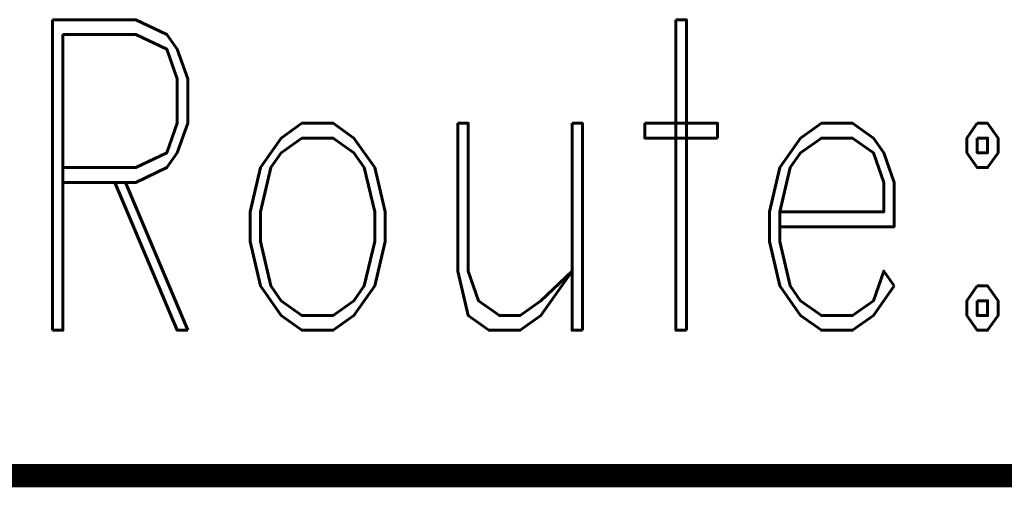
# Model space of a CAD drawing. Extents: x -2 to 113, y -136 to 16.
# Tile 523 of 541: x 90.26 to 94.59, y 4.9 to 6.96. Entities that reach past the tile are written whole.
import ezdxf
from ezdxf.enums import TextEntityAlignment as Align

# ---------------------------------------------------------------- set-up
doc = ezdxf.new("R2010")
doc.units = 0
doc.header["$MEASUREMENT"] = 0
doc.linetypes.add('SOLID', pattern=[0])
doc.layers.get('0').update_dxf_attribs({"linetype": 'SOLID'})
for name, color, linetype in [('1', 7, 'SOLID'), ('10', 7, 'SOLID'), ('11', 7, 'SOLID'), ('12', 7, 'SOLID'), ('13', 7, 'SOLID'), ('14', 7, 'SOLID'), ('15', 7, 'SOLID'), ('16', 7, 'SOLID'), ('17', 7, 'SOLID'), ('18', 7, 'SOLID'), ('19', 7, 'SOLID'), ('2', 7, 'SOLID'), ('20', 7, 'SOLID'), ('21', 7, 'SOLID'), ('22', 7, 'SOLID'), ('23', 7, 'SOLID'), ('24', 7, 'SOLID'), ('25', 7, 'SOLID'), ('26', 7, 'SOLID'), ('27', 7, 'SOLID'), ('28', 7, 'SOLID'), ('29', 7, 'SOLID'), ('3', 7, 'SOLID'), ('30', 7, 'SOLID'), ('31', 7, 'SOLID'), ('32', 7, 'SOLID'), ('33', 7, 'SOLID'), ('34', 7, 'SOLID'), ('35', 7, 'SOLID'), ('36', 7, 'SOLID'), ('37', 7, 'SOLID'), ('38', 7, 'SOLID'), ('39', 7, 'SOLID'), ('4', 7, 'SOLID'), ('40', 7, 'SOLID'), ('41', 7, 'SOLID'), ('42', 7, 'SOLID'), ('43', 7, 'SOLID'), ('44', 7, 'SOLID'), ('45', 7, 'SOLID'), ('46', 7, 'SOLID'), ('47', 7, 'SOLID'), ('48', 7, 'SOLID'), ('49', 7, 'SOLID'), ('5', 7, 'SOLID'), ('50', 7, 'SOLID'), ('51', 7, 'SOLID'), ('52', 7, 'SOLID'), ('53', 7, 'SOLID'), ('54', 7, 'SOLID'), ('55', 7, 'SOLID'), ('56', 7, 'SOLID'), ('57', 7, 'SOLID'), ('58', 7, 'SOLID'), ('59', 7, 'SOLID'), ('6', 7, 'SOLID'), ('60', 7, 'SOLID'), ('61', 7, 'SOLID'), ('62', 7, 'SOLID'), ('63', 7, 'SOLID'), ('64', 7, 'SOLID'), ('65', 7, 'SOLID'), ('66', 7, 'SOLID'), ('67', 7, 'SOLID'), ('68', 7, 'SOLID'), ('7', 7, 'SOLID'), ('8', 7, 'SOLID'), ('9', 7, 'SOLID')]:
    doc.layers.add(name, color=color, linetype=linetype)
doc.styles.add('ROMAND', font='romand', dxfattribs={"height": 1})

msp = doc.modelspace()

# ---------------------------------------------------------------- linework, layer by layer
at = {"color": 7, "linetype": 'SOLID', "const_width": 0.1029}
msp.add_lwpolyline([(-0.2175, 4.9497), (111.5472, 4.9497)], dxfattribs=at)
at = {"layer": '1', "color": 7, "linetype": 'SOLID', "const_width": 0.1029}
msp.add_lwpolyline([(-0.2175, 4.9497), (111.5472, 4.9497)], dxfattribs=at)
at = {"layer": '10', "color": 7, "linetype": 'SOLID', "const_width": 0.1029}
msp.add_lwpolyline([(-0.2175, 4.9497), (111.5472, 4.9497)], dxfattribs=at)
at = {"layer": '11', "color": 7, "linetype": 'SOLID', "const_width": 0.1029}
msp.add_lwpolyline([(-0.2175, 4.9497), (111.5472, 4.9497)], dxfattribs=at)
at = {"layer": '12', "color": 7, "linetype": 'SOLID', "const_width": 0.1029}
msp.add_lwpolyline([(-0.2175, 4.9497), (111.5472, 4.9497)], dxfattribs=at)
at = {"layer": '13', "color": 7, "linetype": 'SOLID', "const_width": 0.1029}
msp.add_lwpolyline([(-0.2175, 4.9497), (111.5472, 4.9497)], dxfattribs=at)
at = {"layer": '14', "color": 7, "linetype": 'SOLID', "const_width": 0.1029}
msp.add_lwpolyline([(-0.2175, 4.9497), (111.5472, 4.9497)], dxfattribs=at)
at = {"layer": '15', "color": 7, "linetype": 'SOLID', "const_width": 0.1029}
msp.add_lwpolyline([(-0.2175, 4.9497), (111.5472, 4.9497)], dxfattribs=at)
at = {"layer": '16', "color": 7, "linetype": 'SOLID', "const_width": 0.1029}
msp.add_lwpolyline([(-0.2175, 4.9497), (111.5472, 4.9497)], dxfattribs=at)
at = {"layer": '17', "color": 7, "linetype": 'SOLID', "const_width": 0.1029}
msp.add_lwpolyline([(-0.2175, 4.9497), (111.5472, 4.9497)], dxfattribs=at)
at = {"layer": '18', "color": 7, "linetype": 'SOLID', "const_width": 0.1029}
msp.add_lwpolyline([(-0.2175, 4.9497), (111.5472, 4.9497)], dxfattribs=at)
at = {"layer": '19', "color": 7, "linetype": 'SOLID', "const_width": 0.1029}
msp.add_lwpolyline([(-0.2175, 4.9497), (111.5472, 4.9497)], dxfattribs=at)
at = {"layer": '2', "color": 7, "linetype": 'SOLID', "const_width": 0.1029}
msp.add_lwpolyline([(-0.2175, 4.9497), (111.5472, 4.9497)], dxfattribs=at)
at = {"layer": '20', "color": 7, "linetype": 'SOLID', "const_width": 0.1029}
msp.add_lwpolyline([(-0.2175, 4.9497), (111.5472, 4.9497)], dxfattribs=at)
at = {"layer": '21', "color": 7, "linetype": 'SOLID', "const_width": 0.1029}
msp.add_lwpolyline([(-0.2175, 4.9497), (111.5472, 4.9497)], dxfattribs=at)
at = {"layer": '22', "color": 7, "linetype": 'SOLID', "const_width": 0.1029}
msp.add_lwpolyline([(-0.2175, 4.9497), (111.5472, 4.9497)], dxfattribs=at)
at = {"layer": '23', "color": 7, "linetype": 'SOLID', "const_width": 0.1029}
msp.add_lwpolyline([(-0.2175, 4.9497), (111.5472, 4.9497)], dxfattribs=at)
at = {"layer": '24', "color": 7, "linetype": 'SOLID', "const_width": 0.1029}
msp.add_lwpolyline([(-0.2175, 4.9497), (111.5472, 4.9497)], dxfattribs=at)
at = {"layer": '25', "color": 7, "linetype": 'SOLID', "const_width": 0.1029}
msp.add_lwpolyline([(-0.2175, 4.9497), (111.5472, 4.9497)], dxfattribs=at)
at = {"layer": '26', "color": 7, "linetype": 'SOLID', "const_width": 0.1029}
msp.add_lwpolyline([(-0.2175, 4.9497), (111.5472, 4.9497)], dxfattribs=at)
at = {"layer": '27', "color": 7, "linetype": 'SOLID', "const_width": 0.1029}
msp.add_lwpolyline([(-0.2175, 4.9497), (111.5472, 4.9497)], dxfattribs=at)
at = {"layer": '28', "color": 7, "linetype": 'SOLID', "const_width": 0.1029}
msp.add_lwpolyline([(-0.2175, 4.9497), (111.5472, 4.9497)], dxfattribs=at)
at = {"layer": '29', "color": 7, "linetype": 'SOLID', "const_width": 0.1029}
msp.add_lwpolyline([(-0.2175, 4.9497), (111.5472, 4.9497)], dxfattribs=at)
at = {"layer": '3', "color": 7, "linetype": 'SOLID', "const_width": 0.1029}
msp.add_lwpolyline([(-0.2175, 4.9497), (111.5472, 4.9497)], dxfattribs=at)
at = {"layer": '30', "color": 7, "linetype": 'SOLID', "const_width": 0.1029}
msp.add_lwpolyline([(-0.2175, 4.9497), (111.5472, 4.9497)], dxfattribs=at)
at = {"layer": '31', "color": 7, "linetype": 'SOLID', "const_width": 0.1029}
msp.add_lwpolyline([(-0.2175, 4.9497), (111.5472, 4.9497)], dxfattribs=at)
at = {"layer": '32', "color": 7, "linetype": 'SOLID', "const_width": 0.1029}
msp.add_lwpolyline([(-0.2175, 4.9497), (111.5472, 4.9497)], dxfattribs=at)
at = {"layer": '33', "color": 7, "linetype": 'SOLID', "const_width": 0.1029}
msp.add_lwpolyline([(-0.2175, 4.9497), (111.5472, 4.9497)], dxfattribs=at)
at = {"layer": '34', "color": 7, "linetype": 'SOLID', "const_width": 0.1029}
msp.add_lwpolyline([(-0.2175, 4.9497), (111.5472, 4.9497)], dxfattribs=at)
at = {"layer": '35', "color": 7, "linetype": 'SOLID', "const_width": 0.1029}
msp.add_lwpolyline([(-0.2175, 4.9497), (111.5472, 4.9497)], dxfattribs=at)
at = {"layer": '36', "color": 7, "linetype": 'SOLID', "const_width": 0.1029}
msp.add_lwpolyline([(-0.2175, 4.9497), (111.5472, 4.9497)], dxfattribs=at)
at = {"layer": '37', "color": 7, "linetype": 'SOLID', "const_width": 0.1029}
msp.add_lwpolyline([(-0.2175, 4.9497), (111.5472, 4.9497)], dxfattribs=at)
at = {"layer": '38', "color": 7, "linetype": 'SOLID', "const_width": 0.1029}
msp.add_lwpolyline([(-0.2175, 4.9497), (111.5472, 4.9497)], dxfattribs=at)
at = {"layer": '39', "color": 7, "linetype": 'SOLID', "const_width": 0.1029}
msp.add_lwpolyline([(-0.2175, 4.9497), (111.5472, 4.9497)], dxfattribs=at)
at = {"layer": '4', "color": 7, "linetype": 'SOLID', "const_width": 0.1029}
msp.add_lwpolyline([(-0.2175, 4.9497), (111.5472, 4.9497)], dxfattribs=at)
at = {"layer": '40', "color": 7, "linetype": 'SOLID', "const_width": 0.1029}
msp.add_lwpolyline([(-0.2175, 4.9497), (111.5472, 4.9497)], dxfattribs=at)
at = {"layer": '41', "color": 7, "linetype": 'SOLID', "const_width": 0.1029}
msp.add_lwpolyline([(-0.2175, 4.9497), (111.5472, 4.9497)], dxfattribs=at)
at = {"layer": '42', "color": 7, "linetype": 'SOLID', "const_width": 0.1029}
msp.add_lwpolyline([(-0.2175, 4.9497), (111.5472, 4.9497)], dxfattribs=at)
at = {"layer": '43', "color": 7, "linetype": 'SOLID', "const_width": 0.1029}
msp.add_lwpolyline([(-0.2175, 4.9497), (111.5472, 4.9497)], dxfattribs=at)
at = {"layer": '44', "color": 7, "linetype": 'SOLID', "const_width": 0.1029}
msp.add_lwpolyline([(-0.2175, 4.9497), (111.5472, 4.9497)], dxfattribs=at)
at = {"layer": '45', "color": 7, "linetype": 'SOLID', "const_width": 0.1029}
msp.add_lwpolyline([(-0.2175, 4.9497), (111.5472, 4.9497)], dxfattribs=at)
at = {"layer": '46', "color": 7, "linetype": 'SOLID', "const_width": 0.1029}
msp.add_lwpolyline([(-0.2175, 4.9497), (111.5472, 4.9497)], dxfattribs=at)
at = {"layer": '47', "color": 7, "linetype": 'SOLID', "const_width": 0.1029}
msp.add_lwpolyline([(-0.2175, 4.9497), (111.5472, 4.9497)], dxfattribs=at)
at = {"layer": '48', "color": 7, "linetype": 'SOLID', "const_width": 0.1029}
msp.add_lwpolyline([(-0.2175, 4.9497), (111.5472, 4.9497)], dxfattribs=at)
at = {"layer": '49', "color": 7, "linetype": 'SOLID', "const_width": 0.1029}
msp.add_lwpolyline([(-0.2175, 4.9497), (111.5472, 4.9497)], dxfattribs=at)
at = {"layer": '5', "color": 7, "linetype": 'SOLID', "const_width": 0.1029}
msp.add_lwpolyline([(-0.2175, 4.9497), (111.5472, 4.9497)], dxfattribs=at)
at = {"layer": '50', "color": 7, "linetype": 'SOLID', "const_width": 0.1029}
msp.add_lwpolyline([(-0.2175, 4.9497), (111.5472, 4.9497)], dxfattribs=at)
at = {"layer": '51', "color": 7, "linetype": 'SOLID', "const_width": 0.1029}
msp.add_lwpolyline([(-0.2175, 4.9497), (111.5472, 4.9497)], dxfattribs=at)
at = {"layer": '52', "color": 7, "linetype": 'SOLID', "const_width": 0.1029}
msp.add_lwpolyline([(-0.2175, 4.9497), (111.5472, 4.9497)], dxfattribs=at)
at = {"layer": '53', "color": 7, "linetype": 'SOLID', "const_width": 0.1029}
msp.add_lwpolyline([(-0.2175, 4.9497), (111.5472, 4.9497)], dxfattribs=at)
at = {"layer": '54', "color": 7, "linetype": 'SOLID', "const_width": 0.1029}
msp.add_lwpolyline([(-0.2175, 4.9497), (111.5472, 4.9497)], dxfattribs=at)
at = {"layer": '55', "color": 7, "linetype": 'SOLID', "const_width": 0.1029}
msp.add_lwpolyline([(-0.2175, 4.9497), (111.5472, 4.9497)], dxfattribs=at)
at = {"layer": '56', "color": 7, "linetype": 'SOLID', "const_width": 0.1029}
msp.add_lwpolyline([(-0.2175, 4.9497), (111.5472, 4.9497)], dxfattribs=at)
at = {"layer": '57', "color": 7, "linetype": 'SOLID', "const_width": 0.1029}
msp.add_lwpolyline([(-0.2175, 4.9497), (111.5472, 4.9497)], dxfattribs=at)
at = {"layer": '58', "color": 7, "linetype": 'SOLID', "const_width": 0.1029}
msp.add_lwpolyline([(-0.2175, 4.9497), (111.5472, 4.9497)], dxfattribs=at)
at = {"layer": '59', "color": 7, "linetype": 'SOLID', "const_width": 0.1029}
msp.add_lwpolyline([(-0.2175, 4.9497), (111.5472, 4.9497)], dxfattribs=at)
at = {"layer": '6', "color": 7, "linetype": 'SOLID', "const_width": 0.1029}
msp.add_lwpolyline([(-0.2175, 4.9497), (111.5472, 4.9497)], dxfattribs=at)
at = {"layer": '60', "color": 7, "linetype": 'SOLID', "const_width": 0.1029}
msp.add_lwpolyline([(-0.2175, 4.9497), (111.5472, 4.9497)], dxfattribs=at)
at = {"layer": '61', "color": 7, "linetype": 'SOLID', "const_width": 0.1029}
msp.add_lwpolyline([(-0.2175, 4.9497), (111.5472, 4.9497)], dxfattribs=at)
at = {"layer": '62', "color": 7, "linetype": 'SOLID', "const_width": 0.1029}
msp.add_lwpolyline([(-0.2175, 4.9497), (111.5472, 4.9497)], dxfattribs=at)
at = {"layer": '63', "color": 7, "linetype": 'SOLID', "const_width": 0.1029}
msp.add_lwpolyline([(-0.2175, 4.9497), (111.5472, 4.9497)], dxfattribs=at)
at = {"layer": '64', "color": 7, "linetype": 'SOLID', "const_width": 0.1029}
msp.add_lwpolyline([(-0.2175, 4.9497), (111.5472, 4.9497)], dxfattribs=at)
at = {"layer": '65', "color": 7, "linetype": 'SOLID', "const_width": 0.1029}
msp.add_lwpolyline([(-0.2175, 4.9497), (111.5472, 4.9497)], dxfattribs=at)
at = {"layer": '66', "color": 7, "linetype": 'SOLID', "const_width": 0.1029}
msp.add_lwpolyline([(-0.2175, 4.9497), (111.5472, 4.9497)], dxfattribs=at)
at = {"layer": '67', "color": 7, "linetype": 'SOLID', "const_width": 0.1029}
msp.add_lwpolyline([(-0.2175, 4.9497), (111.5472, 4.9497)], dxfattribs=at)
at = {"layer": '68', "color": 7, "linetype": 'SOLID', "const_width": 0.1029}
msp.add_lwpolyline([(-0.2175, 4.9497), (111.5472, 4.9497)], dxfattribs=at)
at = {"layer": '7', "color": 7, "linetype": 'SOLID', "const_width": 0.1029}
msp.add_lwpolyline([(-0.2175, 4.9497), (111.5472, 4.9497)], dxfattribs=at)
at = {"layer": '8', "color": 7, "linetype": 'SOLID', "const_width": 0.1029}
msp.add_lwpolyline([(-0.2175, 4.9497), (111.5472, 4.9497)], dxfattribs=at)
at = {"layer": '9', "color": 7, "linetype": 'SOLID', "const_width": 0.1029}
msp.add_lwpolyline([(-0.2175, 4.9497), (111.5472, 4.9497)], dxfattribs=at)

# ---------------------------------------------------------------- texts
at = {"color": 7, "style": 'ROMAND', "width": 0.78}
msp.add_text('Route:', height=1.36765, dxfattribs=at).set_placement((90.2237, 6.2733), align=Align.MIDDLE_LEFT)
at = {"layer": '1', "color": 7, "style": 'ROMAND', "width": 0.78}
msp.add_text('Route:', height=1.36765, dxfattribs=at).set_placement((90.2237, 6.2733), align=Align.MIDDLE_LEFT)
at = {"layer": '10', "color": 7, "style": 'ROMAND', "width": 0.78}
msp.add_text('Route:', height=1.36765, dxfattribs=at).set_placement((90.2237, 6.2733), align=Align.MIDDLE_LEFT)
at = {"layer": '11', "color": 7, "style": 'ROMAND', "width": 0.78}
msp.add_text('Route:', height=1.36765, dxfattribs=at).set_placement((90.2237, 6.2733), align=Align.MIDDLE_LEFT)
at = {"layer": '12', "color": 7, "style": 'ROMAND', "width": 0.78}
msp.add_text('Route:', height=1.36765, dxfattribs=at).set_placement((90.2237, 6.2733), align=Align.MIDDLE_LEFT)
at = {"layer": '13', "color": 7, "style": 'ROMAND', "width": 0.78}
msp.add_text('Route:', height=1.36765, dxfattribs=at).set_placement((90.2237, 6.2733), align=Align.MIDDLE_LEFT)
at = {"layer": '14', "color": 7, "style": 'ROMAND', "width": 0.78}
msp.add_text('Route:', height=1.36765, dxfattribs=at).set_placement((90.2237, 6.2733), align=Align.MIDDLE_LEFT)
at = {"layer": '15', "color": 7, "style": 'ROMAND', "width": 0.78}
msp.add_text('Route:', height=1.36765, dxfattribs=at).set_placement((90.2237, 6.2733), align=Align.MIDDLE_LEFT)
at = {"layer": '16', "color": 7, "style": 'ROMAND', "width": 0.78}
msp.add_text('Route:', height=1.36765, dxfattribs=at).set_placement((90.2237, 6.2733), align=Align.MIDDLE_LEFT)
at = {"layer": '17', "color": 7, "style": 'ROMAND', "width": 0.78}
msp.add_text('Route:', height=1.36765, dxfattribs=at).set_placement((90.2237, 6.2733), align=Align.MIDDLE_LEFT)
at = {"layer": '18', "color": 7, "style": 'ROMAND', "width": 0.78}
msp.add_text('Route:', height=1.36765, dxfattribs=at).set_placement((90.2237, 6.2733), align=Align.MIDDLE_LEFT)
at = {"layer": '19', "color": 7, "style": 'ROMAND', "width": 0.78}
msp.add_text('Route:', height=1.36765, dxfattribs=at).set_placement((90.2237, 6.2733), align=Align.MIDDLE_LEFT)
at = {"layer": '2', "color": 7, "style": 'ROMAND', "width": 0.78}
msp.add_text('Route:', height=1.36765, dxfattribs=at).set_placement((90.2237, 6.2733), align=Align.MIDDLE_LEFT)
at = {"layer": '20', "color": 7, "style": 'ROMAND', "width": 0.78}
msp.add_text('Route:', height=1.36765, dxfattribs=at).set_placement((90.2237, 6.2733), align=Align.MIDDLE_LEFT)
at = {"layer": '21', "color": 7, "style": 'ROMAND', "width": 0.78}
msp.add_text('Route:', height=1.36765, dxfattribs=at).set_placement((90.2237, 6.2733), align=Align.MIDDLE_LEFT)
at = {"layer": '22', "color": 7, "style": 'ROMAND', "width": 0.78}
msp.add_text('Route:', height=1.36765, dxfattribs=at).set_placement((90.2237, 6.2733), align=Align.MIDDLE_LEFT)
at = {"layer": '23', "color": 7, "style": 'ROMAND', "width": 0.78}
msp.add_text('Route:', height=1.36765, dxfattribs=at).set_placement((90.2237, 6.2733), align=Align.MIDDLE_LEFT)
at = {"layer": '24', "color": 7, "style": 'ROMAND', "width": 0.78}
msp.add_text('Route:', height=1.36765, dxfattribs=at).set_placement((90.2237, 6.2733), align=Align.MIDDLE_LEFT)
at = {"layer": '25', "color": 7, "style": 'ROMAND', "width": 0.78}
msp.add_text('Route:', height=1.36765, dxfattribs=at).set_placement((90.2237, 6.2733), align=Align.MIDDLE_LEFT)
at = {"layer": '26', "color": 7, "style": 'ROMAND', "width": 0.78}
msp.add_text('Route:', height=1.36765, dxfattribs=at).set_placement((90.2237, 6.2733), align=Align.MIDDLE_LEFT)
at = {"layer": '27', "color": 7, "style": 'ROMAND', "width": 0.78}
msp.add_text('Route:', height=1.36765, dxfattribs=at).set_placement((90.2237, 6.2733), align=Align.MIDDLE_LEFT)
at = {"layer": '28', "color": 7, "style": 'ROMAND', "width": 0.78}
msp.add_text('Route:', height=1.36765, dxfattribs=at).set_placement((90.2237, 6.2733), align=Align.MIDDLE_LEFT)
at = {"layer": '29', "color": 7, "style": 'ROMAND', "width": 0.78}
msp.add_text('Route:', height=1.36765, dxfattribs=at).set_placement((90.2237, 6.2733), align=Align.MIDDLE_LEFT)
at = {"layer": '3', "color": 7, "style": 'ROMAND', "width": 0.78}
msp.add_text('Route:', height=1.36765, dxfattribs=at).set_placement((90.2237, 6.2733), align=Align.MIDDLE_LEFT)
at = {"layer": '30', "color": 7, "style": 'ROMAND', "width": 0.78}
msp.add_text('Route:', height=1.36765, dxfattribs=at).set_placement((90.2237, 6.2733), align=Align.MIDDLE_LEFT)
at = {"layer": '31', "color": 7, "style": 'ROMAND', "width": 0.78}
msp.add_text('Route:', height=1.36765, dxfattribs=at).set_placement((90.2237, 6.2733), align=Align.MIDDLE_LEFT)
at = {"layer": '32', "color": 7, "style": 'ROMAND', "width": 0.78}
msp.add_text('Route:', height=1.36765, dxfattribs=at).set_placement((90.2237, 6.2733), align=Align.MIDDLE_LEFT)
at = {"layer": '33', "color": 7, "style": 'ROMAND', "width": 0.78}
msp.add_text('Route:', height=1.36765, dxfattribs=at).set_placement((90.2237, 6.2733), align=Align.MIDDLE_LEFT)
at = {"layer": '34', "color": 7, "style": 'ROMAND', "width": 0.78}
msp.add_text('Route:', height=1.36765, dxfattribs=at).set_placement((90.2237, 6.2733), align=Align.MIDDLE_LEFT)
at = {"layer": '35', "color": 7, "style": 'ROMAND', "width": 0.78}
msp.add_text('Route:', height=1.36765, dxfattribs=at).set_placement((90.2237, 6.2733), align=Align.MIDDLE_LEFT)
at = {"layer": '36', "color": 7, "style": 'ROMAND', "width": 0.78}
msp.add_text('Route:', height=1.36765, dxfattribs=at).set_placement((90.2237, 6.2733), align=Align.MIDDLE_LEFT)
at = {"layer": '37', "color": 7, "style": 'ROMAND', "width": 0.78}
msp.add_text('Route:', height=1.36765, dxfattribs=at).set_placement((90.2237, 6.2733), align=Align.MIDDLE_LEFT)
at = {"layer": '38', "color": 7, "style": 'ROMAND', "width": 0.78}
msp.add_text('Route:', height=1.36765, dxfattribs=at).set_placement((90.2237, 6.2733), align=Align.MIDDLE_LEFT)
at = {"layer": '39', "color": 7, "style": 'ROMAND', "width": 0.78}
msp.add_text('Route:', height=1.36765, dxfattribs=at).set_placement((90.2237, 6.2733), align=Align.MIDDLE_LEFT)
at = {"layer": '4', "color": 7, "style": 'ROMAND', "width": 0.78}
msp.add_text('Route:', height=1.36765, dxfattribs=at).set_placement((90.2237, 6.2733), align=Align.MIDDLE_LEFT)
at = {"layer": '40', "color": 7, "style": 'ROMAND', "width": 0.78}
msp.add_text('Route:', height=1.36765, dxfattribs=at).set_placement((90.2237, 6.2733), align=Align.MIDDLE_LEFT)
at = {"layer": '41', "color": 7, "style": 'ROMAND', "width": 0.78}
msp.add_text('Route:', height=1.36765, dxfattribs=at).set_placement((90.2237, 6.2733), align=Align.MIDDLE_LEFT)
at = {"layer": '42', "color": 7, "style": 'ROMAND', "width": 0.78}
msp.add_text('Route:', height=1.36765, dxfattribs=at).set_placement((90.2237, 6.2733), align=Align.MIDDLE_LEFT)
at = {"layer": '43', "color": 7, "style": 'ROMAND', "width": 0.78}
msp.add_text('Route:', height=1.36765, dxfattribs=at).set_placement((90.2237, 6.2733), align=Align.MIDDLE_LEFT)
at = {"layer": '44', "color": 7, "style": 'ROMAND', "width": 0.78}
msp.add_text('Route:', height=1.36765, dxfattribs=at).set_placement((90.2237, 6.2733), align=Align.MIDDLE_LEFT)
at = {"layer": '45', "color": 7, "style": 'ROMAND', "width": 0.78}
msp.add_text('Route:', height=1.36765, dxfattribs=at).set_placement((90.2237, 6.2733), align=Align.MIDDLE_LEFT)
at = {"layer": '46', "color": 7, "style": 'ROMAND', "width": 0.78}
msp.add_text('Route:', height=1.36765, dxfattribs=at).set_placement((90.2237, 6.2733), align=Align.MIDDLE_LEFT)
at = {"layer": '47', "color": 7, "style": 'ROMAND', "width": 0.78}
msp.add_text('Route:', height=1.36765, dxfattribs=at).set_placement((90.2237, 6.2733), align=Align.MIDDLE_LEFT)
at = {"layer": '48', "color": 7, "style": 'ROMAND', "width": 0.78}
msp.add_text('Route:', height=1.36765, dxfattribs=at).set_placement((90.2237, 6.2733), align=Align.MIDDLE_LEFT)
at = {"layer": '49', "color": 7, "style": 'ROMAND', "width": 0.78}
msp.add_text('Route:', height=1.36765, dxfattribs=at).set_placement((90.2237, 6.2733), align=Align.MIDDLE_LEFT)
at = {"layer": '5', "color": 7, "style": 'ROMAND', "width": 0.78}
msp.add_text('Route:', height=1.36765, dxfattribs=at).set_placement((90.2237, 6.2733), align=Align.MIDDLE_LEFT)
at = {"layer": '50', "color": 7, "style": 'ROMAND', "width": 0.78}
msp.add_text('Route:', height=1.36765, dxfattribs=at).set_placement((90.2237, 6.2733), align=Align.MIDDLE_LEFT)
at = {"layer": '51', "color": 7, "style": 'ROMAND', "width": 0.78}
msp.add_text('Route:', height=1.36765, dxfattribs=at).set_placement((90.2237, 6.2733), align=Align.MIDDLE_LEFT)
at = {"layer": '52', "color": 7, "style": 'ROMAND', "width": 0.78}
msp.add_text('Route:', height=1.36765, dxfattribs=at).set_placement((90.2237, 6.2733), align=Align.MIDDLE_LEFT)
at = {"layer": '53', "color": 7, "style": 'ROMAND', "width": 0.78}
msp.add_text('Route:', height=1.36765, dxfattribs=at).set_placement((90.2237, 6.2733), align=Align.MIDDLE_LEFT)
at = {"layer": '54', "color": 7, "style": 'ROMAND', "width": 0.78}
msp.add_text('Route:', height=1.36765, dxfattribs=at).set_placement((90.2237, 6.2733), align=Align.MIDDLE_LEFT)
at = {"layer": '55', "color": 7, "style": 'ROMAND', "width": 0.78}
msp.add_text('Route:', height=1.36765, dxfattribs=at).set_placement((90.2237, 6.2733), align=Align.MIDDLE_LEFT)
at = {"layer": '56', "color": 7, "style": 'ROMAND', "width": 0.78}
msp.add_text('Route:', height=1.36765, dxfattribs=at).set_placement((90.2237, 6.2733), align=Align.MIDDLE_LEFT)
at = {"layer": '57', "color": 7, "style": 'ROMAND', "width": 0.78}
msp.add_text('Route:', height=1.36765, dxfattribs=at).set_placement((90.2237, 6.2733), align=Align.MIDDLE_LEFT)
at = {"layer": '58', "color": 7, "style": 'ROMAND', "width": 0.78}
msp.add_text('Route:', height=1.36765, dxfattribs=at).set_placement((90.2237, 6.2733), align=Align.MIDDLE_LEFT)
at = {"layer": '59', "color": 7, "style": 'ROMAND', "width": 0.78}
msp.add_text('Route:', height=1.36765, dxfattribs=at).set_placement((90.2237, 6.2733), align=Align.MIDDLE_LEFT)
at = {"layer": '6', "color": 7, "style": 'ROMAND', "width": 0.78}
msp.add_text('Route:', height=1.36765, dxfattribs=at).set_placement((90.2237, 6.2733), align=Align.MIDDLE_LEFT)
at = {"layer": '60', "color": 7, "style": 'ROMAND', "width": 0.78}
msp.add_text('Route:', height=1.36765, dxfattribs=at).set_placement((90.2237, 6.2733), align=Align.MIDDLE_LEFT)
at = {"layer": '61', "color": 7, "style": 'ROMAND', "width": 0.78}
msp.add_text('Route:', height=1.36765, dxfattribs=at).set_placement((90.2237, 6.2733), align=Align.MIDDLE_LEFT)
at = {"layer": '62', "color": 7, "style": 'ROMAND', "width": 0.78}
msp.add_text('Route:', height=1.36765, dxfattribs=at).set_placement((90.2237, 6.2733), align=Align.MIDDLE_LEFT)
at = {"layer": '63', "color": 7, "style": 'ROMAND', "width": 0.78}
msp.add_text('Route:', height=1.36765, dxfattribs=at).set_placement((90.2237, 6.2733), align=Align.MIDDLE_LEFT)
at = {"layer": '64', "color": 7, "style": 'ROMAND', "width": 0.78}
msp.add_text('Route:', height=1.36765, dxfattribs=at).set_placement((90.2237, 6.2733), align=Align.MIDDLE_LEFT)
at = {"layer": '65', "color": 7, "style": 'ROMAND', "width": 0.78}
msp.add_text('Route:', height=1.36765, dxfattribs=at).set_placement((90.2237, 6.2733), align=Align.MIDDLE_LEFT)
at = {"layer": '66', "color": 7, "style": 'ROMAND', "width": 0.78}
msp.add_text('Route:', height=1.36765, dxfattribs=at).set_placement((90.2237, 6.2733), align=Align.MIDDLE_LEFT)
at = {"layer": '67', "color": 7, "style": 'ROMAND', "width": 0.78}
msp.add_text('Route:', height=1.36765, dxfattribs=at).set_placement((90.2237, 6.2733), align=Align.MIDDLE_LEFT)
at = {"layer": '68', "color": 7, "style": 'ROMAND', "width": 0.78}
msp.add_text('Route:', height=1.36765, dxfattribs=at).set_placement((90.2237, 6.2733), align=Align.MIDDLE_LEFT)
at = {"layer": '7', "color": 7, "style": 'ROMAND', "width": 0.78}
msp.add_text('Route:', height=1.36765, dxfattribs=at).set_placement((90.2237, 6.2733), align=Align.MIDDLE_LEFT)
at = {"layer": '8', "color": 7, "style": 'ROMAND', "width": 0.78}
msp.add_text('Route:', height=1.36765, dxfattribs=at).set_placement((90.2237, 6.2733), align=Align.MIDDLE_LEFT)
at = {"layer": '9', "color": 7, "style": 'ROMAND', "width": 0.78}
msp.add_text('Route:', height=1.36765, dxfattribs=at).set_placement((90.2237, 6.2733), align=Align.MIDDLE_LEFT)

doc.saveas('drawing.dxf')
